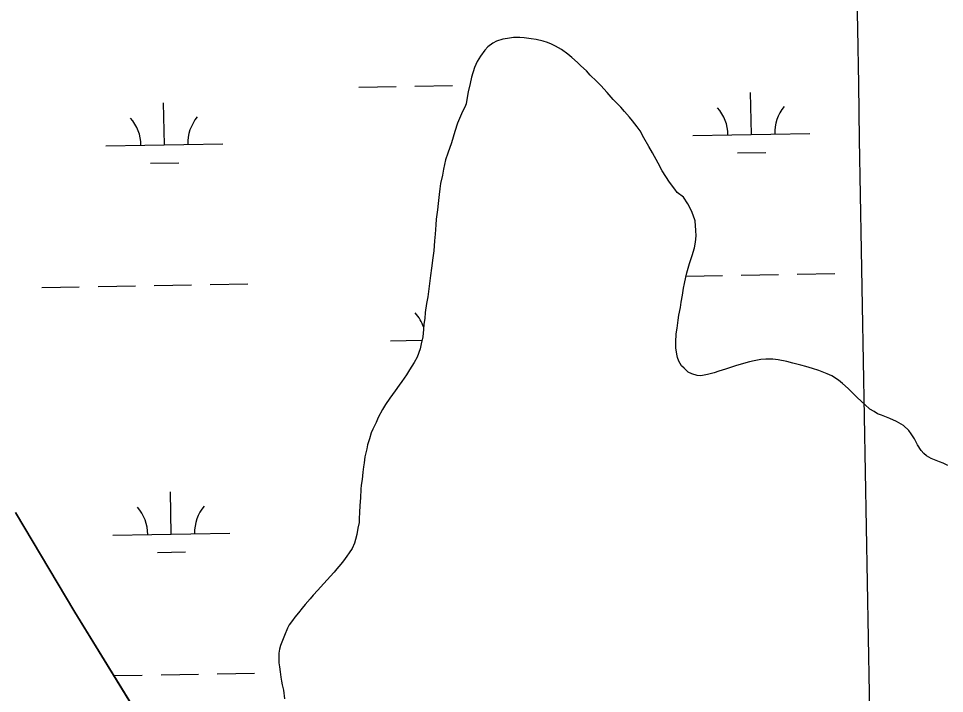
# Model space of a CAD drawing. Extents: x 3903937 to 3942190, y 260677 to 286651.
# Drawn here: x 3923415 to 3924207, y 266864 to 267441 of the extents above; entities that cross this region are included whole.
import ezdxf

# ---------------------------------------------------------------- set-up
doc = ezdxf.new("R2010")
doc.units = 0
for name, color, linetype in [('V-GRID-MAJR', 7, 'Continuous'), ('V-TOPO-SHOR', 7, 'Continuous'), ('V-WETL-SWMP', 7, 'Continuous')]:
    doc.layers.add(name, color=color, linetype=linetype)

msp = doc.modelspace()

# ---------------------------------------------------------------- linework, layer by layer
at = {"layer": 'V-GRID-MAJR'}
msp.add_spline([(3924152.69, 266296.91), (3924046.09, 272353.36), (3923939.43, 278413.28), (3923832.77, 284473.19), (3923832.71, 284476.67)], degree=3, dxfattribs=at)
at = {"layer": 'V-TOPO-SHOR'}
msp.add_lwpolyline([(3923412.64, 267019.22), (3923463.26, 266933.86), (3923530.9, 266824.25)], dxfattribs=at)
at = {"layer": 'V-WETL-SWMP'}
for p, q in [((3923833.19, 267424.39), (3923829.38, 267423.67)), ((3923838.55, 267425.26), (3923833.19, 267424.39)), ((3923843.77, 267425.14), (3923838.55, 267425.26)), ((3923847.59, 267424.87), (3923843.77, 267425.14)), ((3923853.66, 267424.05), (3923847.59, 267424.87)), ((3923857.75, 267423.5), (3923853.66, 267424.05)), ((3923816.42, 267417.12), (3923813.89, 267414.43)), ((3923820.64, 267420.39), (3923816.42, 267417.12)), ((3923824.02, 267421.96), (3923820.64, 267420.39)), ((3923829.38, 267423.67), (3923824.02, 267421.96)), ((3923863.69, 267421.97), (3923857.75, 267423.5)), ((3923867.51, 267420.86), (3923863.69, 267421.97)), ((3923871.04, 267419.6), (3923867.51, 267420.86)), ((3923874.44, 267417.78), (3923871.04, 267419.6)), ((3923879.53, 267414.84), (3923874.44, 267417.78)), ((3923810.1, 267409.19), (3923807.44, 267404.52)), ((3923813.89, 267414.43), (3923810.1, 267409.19)), ((3923884.91, 267411.05), (3923879.53, 267414.84)), ((3923888.31, 267408.1), (3923884.91, 267411.05)), ((3923893.13, 267403.74), (3923888.31, 267408.1)), ((3923807.44, 267404.52), (3923805.2, 267399.43)), ((3923896.1, 267400.93), (3923893.13, 267403.74)), ((3923900.78, 267396.57), (3923896.1, 267400.93)), ((3923805.2, 267399.43), (3923802.55, 267391.23)), ((3923904.04, 267393.05), (3923900.78, 267396.57)), ((3923909.43, 267387.85), (3923904.04, 267393.05)), ((3923801.3, 267385.72), (3923799.77, 267378.66)), ((3923802.55, 267391.23), (3923801.3, 267385.72)), ((3923913.11, 267384.2), (3923909.43, 267387.85)), ((3923706.15, 267382.67), (3923738.15, 267383.23)), ((3923754.15, 267383.51), (3923786.14, 267384.08)), ((3923799.77, 267378.66), (3923798.95, 267374)), ((3923918.64, 267378.01), (3923913.11, 267384.2)), ((3923923.75, 267372.24), (3923918.64, 267378.01)), ((3924041.76, 267342.14), (3924041.13, 267378.13)), ((3923539.93, 267333.3), (3923539.3, 267369.3)), ((3923797.98, 267368.49), (3923796.72, 267365.66)), ((3923798.95, 267374), (3923797.98, 267368.49)), ((3923927.15, 267368.87), (3923923.75, 267372.24)), ((3923930.27, 267365.49), (3923927.15, 267368.87)), ((3923794.9, 267361.84), (3923790.56, 267351.8)), ((3923796.72, 267365.66), (3923794.9, 267361.84)), ((3923933.25, 267361.97), (3923930.27, 267365.49)), ((3923937.5, 267357.05), (3923933.25, 267361.97)), ((3923940.2, 267353.81), (3923937.5, 267357.05)), ((3923944.17, 267348.89), (3923940.2, 267353.81)), ((3923788.33, 267344.88), (3923785.55, 267334.98)), ((3923790.56, 267351.8), (3923788.33, 267344.88)), ((3923946.58, 267345.37), (3923944.17, 267348.89)), ((3923949.85, 267339.31), (3923946.58, 267345.37)), ((3923954.12, 267331.85), (3923949.85, 267339.31)), ((3923991.77, 267341.26), (3924091.76, 267343.02)), ((3923489.94, 267332.42), (3923589.93, 267334.18)), ((3923785.55, 267334.98), (3923782.34, 267326.36)), ((3923957.25, 267326.5), (3923954.12, 267331.85)), ((3923782.34, 267326.36), (3923780.39, 267320.56)), ((3923962.22, 267317.62), (3923957.25, 267326.5)), ((3924030.04, 267326.5), (3924054.03, 267326.92)), ((3923528.21, 267317.66), (3923552.2, 267318.09)), ((3923780.39, 267320.56), (3923778.44, 267312.65)), ((3923965.64, 267311.14), (3923962.22, 267317.62)), ((3923777.62, 267307.56), (3923776.09, 267300.22)), ((3923778.44, 267312.65), (3923777.62, 267307.56)), ((3923971.89, 267301.57), (3923965.64, 267311.14)), ((3923776.09, 267300.22), (3923775.54, 267295.7)), ((3923976.43, 267295.52), (3923971.89, 267301.57)), ((3923775, 267290.9), (3923773.9, 267283.13)), ((3923775.54, 267295.7), (3923775, 267290.9)), ((3923978.27, 267292.7), (3923976.43, 267295.52)), ((3923983.8, 267288.63), (3923978.27, 267292.7)), ((3923773.9, 267283.13), (3923773.36, 267277.9)), ((3923987.35, 267283), (3923983.8, 267288.63)), ((3923990.48, 267276.94), (3923987.35, 267283)), ((3923773.36, 267277.9), (3923772.4, 267269.85)), ((3923992.05, 267273.42), (3923990.48, 267276.94)), ((3923772.4, 267269.85), (3923772, 267265.05)), ((3923993.62, 267268.34), (3923992.05, 267273.42)), ((3923994.36, 267260.16), (3923993.62, 267268.34)), ((3923772, 267265.05), (3923771.46, 267257)), ((3923994.66, 267255.64), (3923994.36, 267260.16)), ((3923770.92, 267251.49), (3923770.25, 267242.74)), ((3923771.46, 267257), (3923770.92, 267251.49)), ((3923993.29, 267245.33), (3923994.12, 267250.13)), ((3923994.12, 267250.13), (3923994.66, 267255.64)), ((3923770.25, 267242.74), (3923769.43, 267236.95)), ((3923991.2, 267238.68), (3923993.29, 267245.33)), ((3923769.43, 267236.95), (3923768.33, 267228.05)), ((3923988.96, 267232.04), (3923991.2, 267238.68)), ((3923768.33, 267228.05), (3923767.51, 267221.69)), ((3923986.6, 267223.98), (3923988.96, 267232.04)), ((3923767.51, 267221.69), (3923766.42, 267212.65)), ((3923984.52, 267214.8), (3923985.62, 267220.17)), ((3923985.62, 267220.17), (3923986.6, 267223.98)), ((3923985.85, 267221.06), (3924017.04, 267221.61)), ((3924033.03, 267221.89), (3924065.03, 267222.46)), ((3924081.03, 267222.74), (3924113.02, 267223.3)), ((3923435.22, 267211.37), (3923467.21, 267211.94)), ((3923483.21, 267212.22), (3923515.21, 267212.78)), ((3923531.2, 267213.06), (3923563.2, 267213.62)), ((3923579.2, 267213.91), (3923611.19, 267214.47)), ((3923766.42, 267212.65), (3923765.04, 267203.61)), ((3923983, 267204.91), (3923983.83, 267210.99)), ((3923983.83, 267210.99), (3923984.52, 267214.8)), ((3923765.04, 267203.61), (3923764.08, 267197.82)), ((3923981.9, 267198.98), (3923983, 267204.91)), ((3923764.08, 267197.82), (3923762.98, 267190.05)), ((3923979.83, 267187.68), (3923981.07, 267194.32)), ((3923981.07, 267194.32), (3923981.9, 267198.98)), ((3923762.98, 267190.05), (3923762.58, 267184.83)), ((3923979.14, 267183.58), (3923979.83, 267187.68)), ((3923761.89, 267180.17), (3923761.49, 267175.65)), ((3923762.58, 267184.83), (3923761.89, 267180.17)), ((3923978.32, 267176.66), (3923979.14, 267183.58)), ((3923761.49, 267175.65), (3923760.81, 267169.29)), ((3923977.1, 267164.66), (3923977.63, 267171.72)), ((3923977.63, 267171.72), (3923978.32, 267176.66)), ((3923733.38, 267165.87), (3923760.19, 267166.34)), ((3923759.56, 267163.36), (3923758.59, 267158.98)), ((3923760.81, 267169.29), (3923759.56, 267163.36)), ((3923977.12, 267160), (3923977.1, 267164.66)), ((3923758.59, 267158.98), (3923755.94, 267151.77)), ((3923977.98, 267154.49), (3923977.12, 267160)), ((3923753.55, 267147.38), (3923749.63, 267141.01)), ((3923755.94, 267151.77), (3923753.55, 267147.38)), ((3923978.56, 267151.53), (3923977.98, 267154.49)), ((3923979.84, 267148.57), (3923978.56, 267151.53)), ((3923982.12, 267144.63), (3923979.84, 267148.57)), ((3924040.12, 267147.83), (3924035.05, 267146.54)), ((3924044.07, 267148.83), (3924040.12, 267147.83)), ((3924050, 267149.84), (3924044.07, 267148.83)), ((3924054.09, 267150.28), (3924050, 267149.84)), ((3924060.16, 267150.17), (3924054.09, 267150.28)), ((3924064.82, 267149.62), (3924060.16, 267150.17)), ((3924072.17, 267148.1), (3924064.82, 267149.62)), ((3924077.26, 267146.85), (3924072.17, 267148.1)), ((3924084.18, 267145.18), (3924077.26, 267146.85)), ((3923749.63, 267141.01), (3923746.96, 267136.91)), ((3923984.24, 267142.38), (3923982.12, 267144.63)), ((3923987.79, 267139.15), (3923984.24, 267142.38)), ((3923990.76, 267137.75), (3923987.79, 267139.15)), ((3924013.9, 267139.82), (3924010.09, 267138.53)), ((3924019.68, 267141.67), (3924013.9, 267139.82)), ((3924023.06, 267142.68), (3924019.68, 267141.67)), ((3924028.28, 267144.53), (3924023.06, 267142.68)), ((3924035.05, 267146.54), (3924028.28, 267144.53)), ((3924088.42, 267143.93), (3924084.18, 267145.18)), ((3924094.07, 267142.26), (3924088.42, 267143.93)), ((3924099.45, 267140.58), (3924094.07, 267142.26)), ((3924106.66, 267137.65), (3924099.45, 267140.58)), ((3923743.03, 267131.24), (3923740.65, 267127.99)), ((3923746.96, 267136.91), (3923743.03, 267131.24)), ((3923995.42, 267136.35), (3923990.76, 267137.75)), ((3923998.67, 267136.08), (3923995.42, 267136.35)), ((3924004.17, 267137.09), (3923998.67, 267136.08)), ((3924010.09, 267138.53), (3924004.17, 267137.09)), ((3924110.48, 267135.97), (3924106.66, 267137.65)), ((3924116.28, 267132.18), (3924110.48, 267135.97)), ((3924119.82, 267129.37), (3924116.28, 267132.18)), ((3923737.14, 267123.17), (3923732.78, 267116.95)), ((3923740.65, 267127.99), (3923737.14, 267123.17)), ((3924124.49, 267125.02), (3924119.82, 267129.37)), ((3924129.03, 267120.52), (3924124.49, 267125.02)), ((3923732.78, 267116.95), (3923728.99, 267111.42)), ((3924132, 267117.85), (3924129.03, 267120.52)), ((3924135.83, 267114.05), (3924132, 267117.85)), ((3923728.99, 267111.42), (3923726.47, 267107.04)), ((3924138.67, 267111.38), (3924135.83, 267114.05)), ((3924143.06, 267107.44), (3924138.67, 267111.38)), ((3924146.88, 267105.34), (3924143.06, 267107.44)), ((3923722.83, 267100.39), (3923721.01, 267096.15)), ((3923726.47, 267107.04), (3923722.83, 267100.39)), ((3924149.71, 267103.38), (3924146.88, 267105.34)), ((3924153.1, 267102.26), (3924149.71, 267103.38)), ((3924157.2, 267100.72), (3924153.1, 267102.26)), ((3924160.17, 267099.47), (3924157.2, 267100.72)), ((3924165.97, 267096.81), (3924160.17, 267099.47)), ((3923721.01, 267096.15), (3923718.21, 267090.49)), ((3924171.91, 267093.44), (3924165.97, 267096.81)), ((3924176.45, 267089.09), (3924171.91, 267093.44)), ((3923716.81, 267087.1), (3923715.28, 267082.15)), ((3923718.21, 267090.49), (3923716.81, 267087.1)), ((3924178.44, 267086.27), (3924176.45, 267089.09)), ((3924181.14, 267082.05), (3924178.44, 267086.27)), ((3923713.6, 267077.06), (3923712.91, 267073.67)), ((3923715.28, 267082.15), (3923713.6, 267077.06)), ((3924183.84, 267076.83), (3924181.14, 267082.05)), ((3924186.82, 267072.19), (3924183.84, 267076.83)), ((3923712.91, 267073.67), (3923711.39, 267066.74)), ((3924189.37, 267069.66), (3924186.82, 267072.19)), ((3924191.64, 267067.69), (3924189.37, 267069.66)), ((3924195.46, 267065.3), (3924191.64, 267067.69)), ((3923710.7, 267061.66), (3923710.29, 267058.27)), ((3923711.39, 267066.74), (3923710.7, 267061.66)), ((3924198.29, 267064.04), (3924195.46, 267065.3)), ((3924202.67, 267062.37), (3924198.29, 267064.04)), ((3924205.78, 267061.25), (3924202.67, 267062.37)), ((3924209.74, 267059.43), (3924205.78, 267061.25)), ((3923709.6, 267053.47), (3923708.92, 267047.25)), ((3923710.29, 267058.27), (3923709.6, 267053.47)), ((3923708.92, 267047.25), (3923708.24, 267042.45)), ((3923545.79, 267000.68), (3923545.15, 267036.68)), ((3923707.97, 267039.2), (3923707.72, 267031.72)), ((3923708.24, 267042.45), (3923707.97, 267039.2)), ((3923707.72, 267031.72), (3923707.04, 267025.22)), ((3923707.04, 267025.22), (3923706.64, 267019.01)), ((3923463.26, 266933.86), (3923412.64, 267019.22)), ((3923706.52, 267013.93), (3923706.39, 267010.54)), ((3923706.64, 267019.01), (3923706.52, 267013.93)), ((3923705.42, 267005.74), (3923704.46, 267000.23)), ((3923706.39, 267010.54), (3923705.42, 267005.74)), ((3923495.8, 266999.8), (3923595.78, 267001.56)), ((3923704.46, 267000.23), (3923703.34, 266995.99)), ((3923702.37, 266993.02), (3923700.55, 266988.35)), ((3923703.34, 266995.99), (3923702.37, 266993.02)), ((3923534.06, 266985.04), (3923558.06, 266985.46)), ((3923696.06, 266981.84), (3923693.11, 266977.73)), ((3923698.02, 266984.53), (3923696.06, 266981.84)), ((3923700.55, 266988.35), (3923698.02, 266984.53)), ((3923690.86, 266974.9), (3923687.49, 266971.08)), ((3923693.11, 266977.73), (3923690.86, 266974.9)), ((3923685.1, 266968.24), (3923681.73, 266964.42)), ((3923687.49, 266971.08), (3923685.1, 266968.24)), ((3923675.97, 266958.04), (3923671.05, 266952.8)), ((3923679.48, 266961.87), (3923675.97, 266958.04)), ((3923681.73, 266964.42), (3923679.48, 266961.87)), ((3923671.05, 266952.8), (3923667.25, 266948.55)), ((3923664.58, 266945.43), (3923660.37, 266940.48)), ((3923667.25, 266948.55), (3923664.58, 266945.43)), ((3923530.9, 266824.24), (3923463.26, 266933.86)), ((3923654.47, 266933.39), (3923651.38, 266929.71)), ((3923657.84, 266937.36), (3923654.47, 266933.39)), ((3923660.37, 266940.48), (3923657.84, 266937.36)), ((3923649.41, 266926.88), (3923646.75, 266923.06)), ((3923651.38, 266929.71), (3923649.41, 266926.88)), ((3923645.34, 266920.37), (3923642.55, 266914.01)), ((3923646.75, 266923.06), (3923645.34, 266920.37)), ((3923642.55, 266914.01), (3923640.31, 266908.35)), ((3923638.36, 266902.27), (3923637.67, 266898.74)), ((3923639.19, 266905.38), (3923638.36, 266902.27)), ((3923640.31, 266908.35), (3923639.19, 266905.38)), ((3923637.67, 266898.74), (3923637.83, 266893.66)), ((3923637.83, 266893.66), (3923637.84, 266890.55)), ((3923637.84, 266890.55), (3923638.42, 266887.17)), ((3923638.42, 266887.17), (3923639, 266882.79)), ((3923496.66, 266879.73), (3923521.06, 266880.16)), ((3923537.06, 266880.44), (3923569.05, 266881)), ((3923585.05, 266881.28), (3923617.05, 266881.85)), ((3923639, 266882.79), (3923639.58, 266878.28)), ((3923639.58, 266878.28), (3923640.16, 266875.03)), ((3923640.16, 266875.03), (3923640.77, 266871.85)), ((3923640.77, 266871.85), (3923641.69, 266867.25)), ((3923641.69, 266867.25), (3923642.52, 266859.84))]:
    msp.add_line(p, q, dxfattribs=at)
for centre, start, end in [((3923986.52, 267341.64), 0.23658, 41.78024), ((3924096.99, 267343.58), 140.23658, 181.78024), ((3923484.69, 267332.81), 0.23658, 41.78024), ((3923595.16, 267334.75), 140.23658, 181.78024), ((3923728.13, 267166.25), 18.12829, 41.78024), ((3923490.55, 267000.18), 0.23658, 41.78024), ((3923601.01, 267002.13), 140.23658, 181.78024)]:
    msp.add_arc(centre, 35.25, start, end, dxfattribs=at)

doc.saveas('drawing.dxf')
